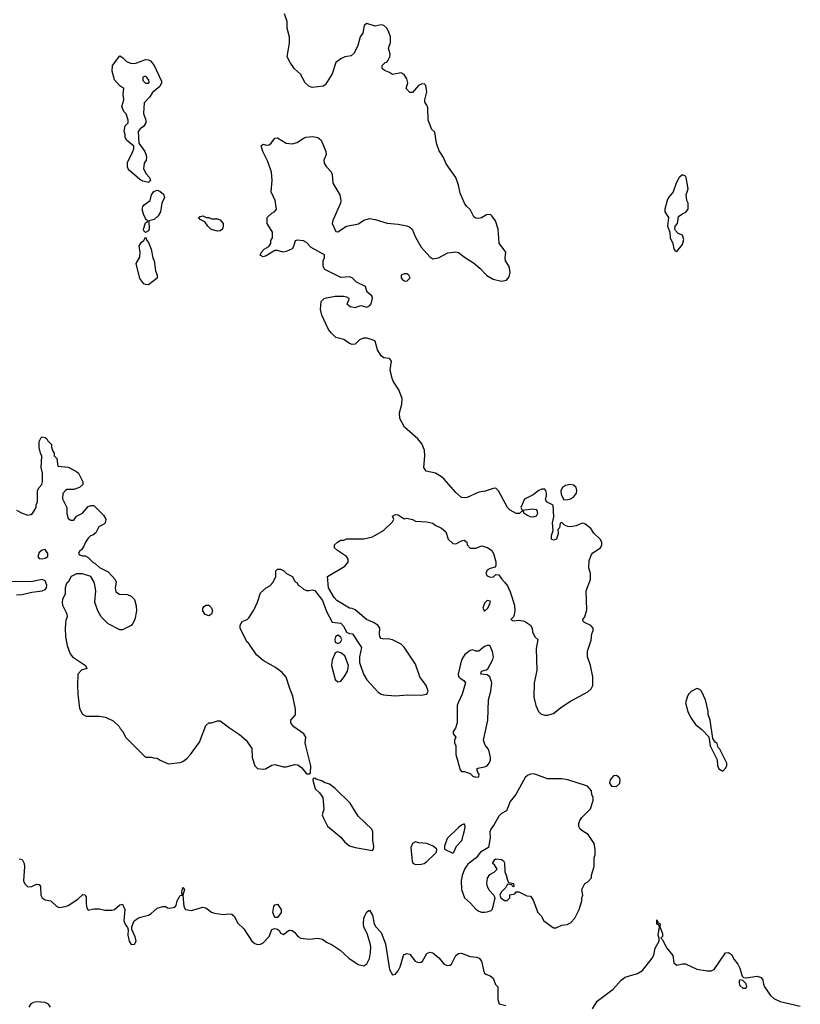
# Model space of a CAD drawing. Header units: inches. Extents: x 2396598 to 2566999, y 262085 to 451979.
# Tile 271 of 280: x 2525753 to 2531190, y 401069 to 407929. Entities that reach past the tile are written whole.
import ezdxf

# ---------------------------------------------------------------- set-up
doc = ezdxf.new("R2010")
doc.units = ezdxf.units.IN
doc.header["$MEASUREMENT"] = 0
doc.layers.add('C5420', color=7, linetype='Continuous')
doc.layers.add('C5430', color=7, linetype='Continuous')

msp = doc.modelspace()

# ---------------------------------------------------------------- linework, layer by layer
at = {"layer": 'C5420', "color": 5}
for points, elevation in [([(2525730, 404512), (2525770, 404491.3), (2525810, 404478), (2525830, 404481), (2525842, 404490), (2525868, 404530), (2525868, 404550), (2525878, 404570), (2525878, 404650), (2525888, 404670), (2525908, 404690), (2525913.2, 404710), (2525913.2, 404770), (2525904, 404810), (2525908.4, 404888.4), (2525898, 404910), (2525889.3, 404949.3), (2525889.1, 404990.9), (2525902, 405018), (2525910, 405022), (2525930, 405018), (2525942, 405010), (2525950, 404994), (2525974, 404970), (2525974, 404950), (2525983.6, 404923.6), (2525994, 404910), (2525994, 404890), (2526011.6, 404871.6), (2526018, 404818), (2526091.6, 404811.6), (2526150, 404782), (2526162, 404770), (2526194, 404710), (2526194, 404690), (2526170.9, 404669.1), (2526130, 404655.3), (2526084.7, 404655.3), (2526071.6, 404648.4), (2526052.7, 404627.3), (2526052, 404590), (2526082, 404530), (2526082, 404490), (2526090, 404454), (2526110, 404442), (2526130, 404442), (2526148.9, 404471.1), (2526190, 404492), (2526230, 404538), (2526250, 404544.7), (2526270, 404544.7), (2526336.9, 404476.9), (2526354, 404450), (2526352, 404430), (2526343.6, 404416.4), (2526303.5, 404396.5), (2526284.7, 404355.3), (2526262, 404338), (2526246.4, 404333.6), (2526230, 404318), (2526211.3, 404290), (2526199.8, 404260.2), (2526183.6, 404236.4), (2526170, 404226), (2526162, 404210), (2526170, 404202), (2526190, 404194), (2526210, 404194), (2526230, 404182), (2526262, 404150), (2526279.8, 404139.8), (2526310, 404112), (2526370, 404082), (2526418, 404030), (2526424.7, 404010), (2526417.3, 403970), (2526423, 403943), (2526447.9, 403927.9), (2526504.7, 403924.7), (2526530, 403912), (2526552, 403890), (2526565.4, 403845.4), (2526566, 403810), (2526554.8, 403750), (2526539.8, 403720.2), (2526530, 403708.7), (2526470, 403678), (2526450, 403678), (2526370, 403721.2), (2526321.2, 403770), (2526297, 403810), (2526275.6, 403870), (2526282.7, 403950), (2526277, 403990), (2526271.4, 404011.4), (2526249, 404050), (2526190.6, 404069.4), (2526150, 404069.4), (2526111, 404050), (2526091, 404010), (2526079.8, 404000.2), (2526070.7, 403970), (2526070.4, 403930), (2526052.2, 403890), (2526048.9, 403870), (2526050.4, 403850), (2526081.6, 403790), (2526083, 403770), (2526074.6, 403745.4), (2526070.5, 403690), (2526073, 403630), (2526083.8, 403570), (2526104.9, 403510), (2526122, 403490), (2526211, 403430), (2526222, 403410), (2526183.8, 403396.2), (2526159.1, 403370), (2526154.8, 403290), (2526159.1, 403230), (2526171, 403130), (2526190.9, 403090.9), (2526216.9, 403076.9), (2526310, 403076), (2526350.9, 403070.9), (2526405.4, 403045.4), (2526445.4, 403005.4), (2526452, 402990), (2526470.9, 402970.9), (2526491.3, 402930), (2526630, 402792), (2526670, 402792), (2526685.4, 402785.4), (2526710, 402784.7), (2526732, 402770), (2526790, 402744), (2526870, 402753.4), (2526890, 402760.7), (2526917.7, 402782.3), (2526943.7, 402810), (2527005.4, 402894.6), (2527048.9, 403011.1), (2527070, 403031.3), (2527090, 403031.3), (2527130, 403044.7), (2527150, 403044.7), (2527214.4, 402994.4), (2527284.7, 402950), (2527331.3, 402910), (2527370.8, 402850.8), (2527371.3, 402790), (2527391.1, 402731.1), (2527410, 402712), (2527450, 402706.8), (2527466, 402710), (2527510, 402736), (2527530, 402741), (2527590, 402724.7), (2527610, 402724.7), (2527670, 402741), (2527690, 402738), (2527718, 402718), (2527750, 402674), (2527770, 402674), (2527778, 402682), (2527782, 402730), (2527746, 402870), (2527742.7, 402890), (2527746, 402930), (2527733.1, 402953.1), (2527662.8, 403002.8), (2527641.2, 403030), (2527641.2, 403050), (2527674, 403086), (2527673.8, 403126.2), (2527656.4, 403216.4), (2527634, 403270), (2527609.5, 403349.5), (2527581.2, 403381.2), (2527535.1, 403415.1), (2527450, 403463.7), (2527403.3, 403503.3), (2527350, 403582), (2527334.6, 403594.6), (2527289.6, 403689.6), (2527290, 403712), (2527303.7, 403736.3), (2527338, 403750), (2527350, 403762), (2527384.7, 403815.3), (2527410, 403872), (2527430, 403936), (2527470, 403972), (2527494.6, 403985.4), (2527518, 404010), (2527538, 404050), (2527538, 404090), (2527550, 404102), (2527570, 404102), (2527592, 404090), (2527611.1, 404071.1), (2527654, 404050), (2527670, 404014), (2527684.7, 404004.7), (2527692, 403990), (2527710, 403981), (2527730, 403962.8), (2527750, 403951.3), (2527770, 403951.3), (2527790, 403958), (2527810, 403951.3), (2527862, 403882), (2527890, 403806), (2527930, 403732), (2527990, 403724.7), (2528010, 403702), (2528030, 403662), (2528050, 403652), (2528072, 403650), (2528134.8, 403554.8), (2528121, 403490), (2528121, 403450), (2528146.8, 403370), (2528170.6, 403330), (2528250, 403244), (2528270.5, 403230.5), (2528286.2, 403226.2), (2528370, 403219.5), (2528455.2, 403224.8), (2528550, 403223), (2528589, 403231), (2528599, 403250), (2528585.1, 403290), (2528541.3, 403350), (2528510, 403439), (2528430, 403558), (2528410, 403578), (2528349.1, 403609.1), (2528316.5, 403616.5), (2528290, 403614), (2528270, 403618), (2528262, 403630), (2528259, 403650), (2528262, 403690), (2528248, 403710), (2528218, 403730), (2528169.4, 403749.4), (2528090, 403818), (2528070, 403828), (2528050, 403828.7), (2527963.2, 403883.2), (2527943.7, 403903.7), (2527905.2, 403970), (2527898, 404050), (2528018.6, 404121.4), (2528042, 404150), (2528042, 404170), (2528029.1, 404189.1), (2527966, 404230), (2527946, 404250), (2527946, 404270), (2527966, 404290), (2527990, 404302), (2528010, 404302), (2528030, 404312), (2528150, 404312), (2528210, 404326), (2528288, 404370), (2528348.7, 404430), (2528359, 404450), (2528348.7, 404470), (2528370, 404481), (2528390, 404478.8), (2528430, 404451.3), (2528450, 404456), (2528490, 404446), (2528510, 404436), (2528590, 404430.8), (2528630, 404421), (2528647.3, 404407.3), (2528690, 404386.8), (2528720.7, 404360.7), (2528738, 404310), (2528770, 404280.4), (2528790, 404277.6), (2528830, 404298), (2528850, 404302), (2528866.8, 404290), (2528870.7, 404270), (2528890, 404248.4), (2528930, 404248), (2528970, 404264), (2529011.8, 404251.8), (2529042, 404230), (2529053, 404210), (2529070, 404152), (2529070, 404126), (2529064.7, 404115.3), (2529030, 404106), (2529010, 404094.5), (2529000.4, 404070), (2529010, 404054), (2529030, 404044.9), (2529052.9, 404047.1), (2529070, 404064.7), (2529090, 404062), (2529110.7, 404030.7), (2529130, 404011.3), (2529150, 403984.7), (2529170, 403942), (2529198.8, 403850), (2529201, 403810), (2529196.9, 403783.1), (2529192, 403768), (2529174, 403750), (2529190, 403742), (2529230, 403744.7), (2529270, 403738), (2529310, 403712), (2529322, 403690), (2529325.4, 403665.4), (2529342, 403630), (2529362, 403610), (2529350.9, 403549.1), (2529355.3, 403395.3), (2529336, 403310), (2529334, 403210), (2529347.3, 403150), (2529367.3, 403110), (2529386, 403090), (2529410, 403083), (2529430, 403083.8), (2529470, 403096.3), (2529522.4, 403137.6), (2529590, 403181), (2529710, 403246.8), (2529733.4, 403266.6), (2529745.2, 403290), (2529745.2, 403350), (2529729, 403430), (2529709, 403490), (2529708.7, 403530), (2529734.6, 403605.4), (2529738, 403650), (2529747.3, 403672.7), (2529748, 403690), (2529730, 403708), (2529686, 403730), (2529678, 403738), (2529675.3, 403750), (2529688.7, 403770), (2529703.1, 403816.9), (2529698, 403950), (2529728.7, 404030), (2529729, 404070), (2529718, 404110), (2529718.4, 404161.6), (2529735.9, 404204.1), (2529745.1, 404214.9), (2529798, 404250), (2529808, 404270), (2529808, 404290), (2529795.3, 404310), (2529752.3, 404352.3), (2529730, 404384), (2529690, 404417.2), (2529670, 404422), (2529630, 404404), (2529590, 404395.3), (2529570, 404398), (2529548, 404408), (2529530, 404426), (2529518, 404422), (2529514, 404390), (2529502, 404378), (2529504.7, 404350), (2529491.3, 404310), (2529470, 404302), (2529458, 404310), (2529456.4, 404336.4), (2529468.7, 404370), (2529463.1, 404423.1), (2529474, 404466), (2529468, 404548), (2529422, 404570), (2529415.3, 404590), (2529422, 404610), (2529422, 404630), (2529418, 404650), (2529410, 404658), (2529390, 404658), (2529370, 404649), (2529330, 404619.3), (2529270, 404588.7), (2529244.7, 404530), (2529252, 404512), (2529330, 404520.7), (2529350, 404516), (2529356, 404510), (2529360.7, 404490), (2529350.4, 404469.6), (2529330, 404463.7), (2529310, 404466.6), (2529290, 404474), (2529266, 404490), (2529262, 404502), (2529250, 404506), (2529234, 404490), (2529210, 404488.7), (2529170, 404513.2), (2529151.8, 404531.8), (2529087.2, 404647.2), (2529070, 404665.2), (2529050, 404663.7), (2528994.7, 404645.3), (2528950, 404636.9), (2528870, 404599.5), (2528850, 404597), (2528830, 404600.9), (2528790, 404635.1), (2528710, 404727), (2528690, 404743.7), (2528650, 404769), (2528584, 404784), (2528568.7, 404810), (2528575.6, 404890), (2528573.5, 404930), (2528553.4, 404973.4), (2528526.2, 405010), (2528432.8, 405090), (2528400.4, 405150), (2528397.8, 405190), (2528415.5, 405250), (2528417.8, 405290), (2528393.7, 405350), (2528355, 405410), (2528348.5, 405430), (2528333.3, 405490), (2528342, 405550), (2528330, 405569.2), (2528290, 405573.6), (2528270, 405587), (2528245.6, 405630), (2528230, 405688.7), (2528216.1, 405696.1), (2528174, 405710), (2528148.7, 405711.3), (2528120.6, 405699.4), (2528090, 405669), (2528070, 405666.6), (2528050, 405673.6), (2528010, 405700.7), (2527956.2, 405716.2), (2527924.2, 405744.2), (2527904.5, 405770), (2527857.6, 405870), (2527849.5, 405910.5), (2527853.6, 405966.4), (2527872.9, 405987.1), (2527889.3, 405990.7), (2527950, 406002), (2528010, 406002.8), (2528030, 405998.8), (2528044.7, 405990), (2528042.8, 405970), (2528031, 405950), (2528054, 405930), (2528090, 405923.6), (2528130, 405938), (2528170, 405925.5), (2528190, 405935.5), (2528200.5, 405950), (2528209.5, 405990), (2528206.3, 406006.3), (2528174, 406030), (2528161.2, 406070), (2528100.1, 406100.1), (2528070, 406131.5), (2528050, 406137.6), (2527990, 406132.3), (2527878, 406190), (2527868, 406210), (2527868, 406250), (2527875.3, 406270), (2527875.3, 406290), (2527782.3, 406342.3), (2527750, 406376), (2527730, 406389.3), (2527686.8, 406393.2), (2527671, 406389), (2527660.7, 406350), (2527650, 406334), (2527610, 406313.2), (2527589.2, 406309.2), (2527550, 406322), (2527530, 406322), (2527470, 406284), (2527450, 406278), (2527428, 406288), (2527438, 406310), (2527455.3, 406330), (2527488, 406350), (2527502, 406370), (2527502, 406390), (2527513.2, 406410), (2527514, 406450), (2527478, 406510), (2527478, 406550), (2527510, 406582), (2527530, 406592), (2527542, 406610), (2527532, 406670), (2527504, 406730), (2527511.1, 406808.9), (2527507.9, 406867.9), (2527481, 406941), (2527446, 407010), (2527435.3, 407050), (2527450, 407061), (2527470, 407055.5), (2527490, 407058.4), (2527504.5, 407070), (2527530, 407104), (2527550, 407105.5), (2527608.5, 407068.5), (2527650, 407065.3), (2527685.7, 407074.3), (2527730, 407104.9), (2527748.4, 407111.5), (2527796.1, 407116.1), (2527830, 407108), (2527852.7, 407090), (2527886.4, 407010), (2527886.7, 406990), (2527872, 406950), (2527873.4, 406930), (2527887, 406907), (2527922.6, 406870), (2527930.2, 406850), (2527935.2, 406790), (2527982.6, 406710), (2527990.4, 406670), (2527986.7, 406650), (2527933.4, 406530), (2527930.3, 406510), (2527954, 406454), (2527970, 406450.6), (2528030, 406490.3), (2528112.7, 406507.3), (2528150, 406533), (2528190, 406543.7), (2528230, 406538), (2528311.8, 406511.8), (2528390, 406504.4), (2528450, 406492.4), (2528470, 406484.6), (2528487, 406470), (2528510, 406413), (2528550, 406345.5), (2528610, 406276.3), (2528630, 406264), (2528670, 406270.6), (2528735.2, 406304.8), (2528791.6, 406311.5), (2528810, 406306.7), (2528857.1, 406270), (2528914.3, 406234.3), (2528957.6, 406197.6), (2529006, 406146), (2529050, 406122.6), (2529110, 406108.4), (2529144.8, 406115.2), (2529162, 406138), (2529169.5, 406170), (2529162.7, 406210), (2529137.2, 406250), (2529134, 406270), (2529139, 406310), (2529092.9, 406372.9), (2529086.6, 406470), (2529067.2, 406527.2), (2529042.7, 406562.7), (2529031.5, 406571.5), (2529004.7, 406570), (2528970.4, 406549.6), (2528950, 406545.1), (2528930, 406547.3), (2528916.3, 406556.3), (2528890, 406606.6), (2528864.5, 406630), (2528851.6, 406650), (2528820.5, 406720.5), (2528810, 406775.3), (2528790, 406828.7), (2528724.4, 406924.4), (2528706, 406970), (2528675.3, 407015.3), (2528655.1, 407070), (2528645.6, 407145.6), (2528624.7, 407164.7), (2528598.9, 407230), (2528595, 407315), (2528590, 407332.7), (2528575.6, 407355.6), (2528574.7, 407370), (2528587.8, 407427.8), (2528581.6, 407470), (2528570, 407482.9), (2528550, 407480.7), (2528530.8, 407470), (2528490, 407422), (2528470, 407422), (2528444, 407450), (2528457, 407490), (2528450, 407517.2), (2528430, 407547), (2528410, 407558.4), (2528350, 407548), (2528330, 407562), (2528294.6, 407574.6), (2528278, 407590), (2528278, 407610), (2528298, 407630), (2528310, 407633.4), (2528318.3, 407641.7), (2528331.1, 407670), (2528332.6, 407690), (2528322.9, 407730), (2528335.4, 407770), (2528336, 407810), (2528322.2, 407850), (2528309.6, 407870), (2528290, 407888), (2528270, 407894.3), (2528230, 407884.5), (2528170, 407902.9), (2528153.4, 407890), (2528143.8, 407836.2), (2528124, 407810), (2528108.4, 407750), (2528083.6, 407696.4), (2528061.7, 407678.3), (2528018, 407670), (2527990, 407657.6), (2527956.3, 407630), (2527928.5, 407551.5), (2527882.4, 407477.6), (2527870, 407466.6), (2527790, 407458), (2527766.2, 407466.2), (2527740.9, 407490), (2527709, 407550), (2527668.1, 407588.1), (2527637, 407630), (2527616, 407670), (2527631.7, 407768.3), (2527631.7, 407808.3), (2527616.2, 407870), (2527615.9, 407915.9), (2527598, 407970)], 40), ([(2525730, 403922), (2525770, 403924), (2525838.9, 403941.1), (2525910, 403950.6), (2525930, 403959.1), (2525939.5, 403970), (2525941.6, 403990), (2525930, 404019.3), (2525910, 404029.3), (2525830, 404012.3), (2525654, 404014)], 40), ([(2525750, 402082), (2525770, 402078), (2525784, 402050), (2525787.7, 402030), (2525780.5, 401930), (2525788.4, 401908.4), (2525810, 401887.7), (2525838, 401890), (2525870, 401906.8), (2525890, 401904.7), (2525897.3, 401890), (2525900.5, 401830), (2525910, 401811), (2525930, 401797.3), (2525970.6, 401790.6), (2526012, 401750), (2526030, 401744.9), (2526070, 401750.6), (2526090, 401758.4), (2526158.4, 401801.6), (2526193.7, 401833.7), (2526210, 401831), (2526216.4, 401816.4), (2526217.3, 401770), (2526222, 401742), (2526230, 401724.7), (2526270, 401734), (2526310, 401734), (2526345.5, 401725.5), (2526394.5, 401725.5), (2526412.7, 401730), (2526450, 401762.8), (2526470, 401766), (2526484.9, 401730), (2526479.3, 401650), (2526490, 401622.8), (2526503.8, 401603.8), (2526508.1, 401588.1), (2526506.7, 401550), (2526514.8, 401510), (2526530, 401486.8), (2526552.5, 401487.5), (2526564, 401510), (2526558.6, 401538.6), (2526534, 401590), (2526534, 401610), (2526550, 401651.3), (2526586.3, 401673.7), (2526649.3, 401690.7), (2526670, 401701), (2526710, 401738), (2526750, 401751), (2526770, 401750.7), (2526782, 401742), (2526799.8, 401739.8), (2526833.4, 401746.6), (2526842.4, 401757.6), (2526850, 401790.8), (2526870, 401826.8), (2526886, 401830), (2526882, 401850), (2526890, 401882), (2526902, 401870), (2526890.6, 401829.4), (2526897.6, 401750), (2526908, 401730), (2526950, 401723.5), (2527030, 401746.7), (2527050, 401740.5), (2527090, 401710.7), (2527110, 401703.8), (2527170, 401694.8), (2527210, 401700.3), (2527230, 401698.4), (2527250, 401680.7), (2527270, 401638), (2527314.5, 401594.5), (2527370, 401508.7), (2527390, 401492), (2527410, 401486), (2527430, 401488.8), (2527450, 401498.4), (2527490, 401542), (2527510, 401590.5), (2527530, 401597.1), (2527550, 401592.7), (2527561.7, 401581.7), (2527570, 401564.7), (2527590, 401554.8), (2527630, 401585.5), (2527650, 401583.8), (2527670.7, 401570), (2527690, 401542.8), (2527712, 401530), (2527770, 401524), (2527830, 401531), (2527862.8, 401522.8), (2527890, 401502), (2527930, 401484.7), (2527986, 401446), (2528045.3, 401390), (2528110, 401346.5), (2528150, 401337.1), (2528170, 401350.7), (2528190, 401387.3), (2528197.2, 401430), (2528198, 401470), (2528193.7, 401493.7), (2528175.5, 401555.6), (2528151.1, 401610), (2528147.8, 401630), (2528151.2, 401668.8), (2528158.7, 401690), (2528170, 401714), (2528190, 401724.7), (2528210.3, 401690), (2528221.1, 401630), (2528233.4, 401610), (2528270.3, 401570), (2528300.8, 401490), (2528330, 401311), (2528350, 401274.9), (2528370, 401279.5), (2528390, 401302), (2528403.1, 401330), (2528426, 401410), (2528430, 401415.5), (2528450, 401422.4), (2528470, 401418.4), (2528506.7, 401370), (2528530, 401359.6), (2528550, 401362.6), (2528558.7, 401370), (2528590, 401423), (2528610, 401433), (2528630, 401428.2), (2528673.1, 401393.1), (2528708.5, 401348.5), (2528730, 401339.5), (2528750, 401341.3), (2528760.7, 401350), (2528791.1, 401408.9), (2528810, 401424.4), (2528830, 401425.3), (2528890, 401403.1), (2528937.3, 401397.3), (2528953.4, 401390), (2528970.4, 401370), (2528987.5, 401287.5), (2528998.8, 401278.8), (2529030, 401267.3), (2529050, 401250.8), (2529068.2, 401208.2), (2529082.8, 401190), (2529083.7, 401103.7), (2529093.7, 401073.7), (2529139.9, 401059.9)], 20), ([(2529743.1, 401036.9), (2529775.3, 401090), (2529886.3, 401173.7), (2529942, 401238), (2529970, 401258), (2530000, 401266.8)], 20), ([(2525967, 401050), (2525953.8, 401070), (2525930, 401082.2), (2525870, 401085.4), (2525850, 401082.1), (2525830, 401072.1), (2525816.1, 401050)], 20)]:
    msp.add_lwpolyline(points, dxfattribs=dict(at, elevation=elevation))
for points, elevation in [([(2526550, 407623), (2526570, 407628), (2526630, 407652.7), (2526650, 407650.7), (2526663.4, 407643.4), (2526690, 407610.8), (2526739.9, 407499.9), (2526742, 407490), (2526730, 407464), (2526678.8, 407421.2), (2526658, 407390), (2526621, 407350), (2526615.3, 407275.3), (2526631, 407230), (2526631, 407210), (2526614.8, 407185.2), (2526592, 407170), (2526578, 407150), (2526582, 407070), (2526624, 407010), (2526634.4, 406985.6), (2526637.3, 406970), (2526634, 406950), (2526621, 406930), (2526616, 406890), (2526634.4, 406854.4), (2526658, 406830), (2526664.7, 406810), (2526650, 406795.3), (2526610, 406804), (2526590, 406815.3), (2526518.9, 406878.9), (2526509.6, 406889.6), (2526504.8, 406904.8), (2526504.8, 406935.2), (2526541.2, 407010), (2526548.7, 407030), (2526548.4, 407048.4), (2526498, 407090), (2526489, 407110), (2526488.7, 407130), (2526482, 407150), (2526488, 407190), (2526508, 407210), (2526508, 407230), (2526494, 407274), (2526478, 407290), (2526464.7, 407324.7), (2526479, 407370), (2526474, 407410), (2526478, 407450), (2526450, 407468.7), (2526414, 407510), (2526397.2, 407570), (2526399, 407610), (2526450, 407678), (2526470, 407666.8), (2526497.6, 407637.6), (2526525.5, 407625.5)], 40), ([(2526630, 407535.1), (2526612, 407530), (2526610, 407504.7), (2526630, 407486.8), (2526650, 407486), (2526654, 407490), (2526652.7, 407510), (2526637.2, 407530)], 40), ([(2526630, 406446), (2526618, 406458), (2526615.3, 406470), (2526630, 406514), (2526642, 406518), (2526646, 406530), (2526634.6, 406534.6), (2526614.5, 406574.5), (2526606.6, 406610), (2526611.9, 406628.1), (2526620.5, 406639.5), (2526661.2, 406670), (2526672, 406710), (2526687, 406733), (2526710, 406740.5), (2526730, 406735.5), (2526753.8, 406713.8), (2526762.8, 406690), (2526743, 406650), (2526733, 406590), (2526717.4, 406562.6), (2526690, 406538), (2526652, 406528), (2526656, 406470), (2526650, 406458)], 40), ([(2527090, 406541), (2527130, 406542.8), (2527150, 406536), (2527171, 406510), (2527171.3, 406490), (2527166, 406470), (2527150, 406459.3), (2527130, 406455.1), (2527088, 406468), (2527064, 406490), (2527042, 406522), (2527010, 406538), (2526998, 406550), (2527010, 406558), (2527030, 406562), (2527052, 406552), (2527070, 406551.3)], 40), ([(2526650, 406082.9), (2526630, 406083.6), (2526617.2, 406090), (2526590, 406125.2), (2526565.2, 406230), (2526590, 406274), (2526591.9, 406308.1), (2526585.6, 406354.4), (2526600.9, 406379.1), (2526618, 406390), (2526630, 406414), (2526638, 406390), (2526650, 406378), (2526668.2, 406330), (2526681.6, 406270), (2526690.4, 406250), (2526699.3, 406179.3), (2526710.8, 406150), (2526710.4, 406129.6)], 40), ([(2528430, 406159.7), (2528410.7, 406150), (2528410.6, 406130), (2528418.8, 406118.8), (2528430, 406110.6), (2528450, 406108.7), (2528472, 406130), (2528464.5, 406150), (2528450, 406158.3)], 40), ([(2529590, 404692), (2529555.8, 404684.2), (2529534.8, 404670), (2529522.8, 404650), (2529524, 404624), (2529543.6, 404583.6), (2529570, 404586), (2529590, 404590.6), (2529610, 404602), (2529632, 404630), (2529634.5, 404650), (2529629.6, 404669.6), (2529610, 404686.6)], 40), ([(2525930, 404239), (2525910, 404232.3), (2525890, 404216.2), (2525879.3, 404190), (2525890, 404176.3), (2525910, 404173), (2525930, 404178), (2525949.2, 404190), (2525949.3, 404210)], 40), ([(2529010, 403882), (2528990, 403864), (2528979.1, 403830), (2528990, 403807.7), (2529014.5, 403830), (2529032.7, 403870), (2529030, 403878)], 40), ([(2527070, 403775.3), (2527045.6, 403785.6), (2527029, 403810), (2527028.7, 403830), (2527038, 403842), (2527049.2, 403850.8), (2527070, 403850.8), (2527090, 403831.3), (2527096, 403810), (2527090, 403788)], 40), ([(2527970, 403642), (2527952, 403630), (2527947.3, 403610), (2527951.6, 403591.6), (2527970, 403582), (2527988.4, 403591.6), (2527998, 403610), (2527988, 403630)], 40), ([(2527970, 403524), (2527950, 403518), (2527930, 403468), (2527926, 403430), (2527950, 403332), (2527970, 403316), (2527990, 403321), (2528014, 403350), (2528035.3, 403390), (2528044, 403430), (2528017, 403497), (2527990, 403519)], 40), ([(2529010, 403568.7), (2528990, 403562), (2528950, 403529), (2528930, 403529.2), (2528910, 403539), (2528890, 403534), (2528852.8, 403507.2), (2528830, 403468.7), (2528808.2, 403370), (2528810, 403354), (2528821.1, 403341.1), (2528846.4, 403326.4), (2528858, 403310), (2528834.9, 403230), (2528806, 403170), (2528801.1, 403150), (2528799.1, 403030), (2528787.7, 402992.3), (2528772, 402970), (2528772.7, 402952.7), (2528790.9, 402930.9), (2528782, 402910), (2528782, 402890), (2528791.3, 402870), (2528791, 402810), (2528822, 402702), (2528830, 402692), (2528850, 402691.3), (2528890, 402678), (2528910, 402658), (2528930, 402652), (2528950, 402654), (2528952.3, 402672.3), (2528944, 402684), (2528938, 402710), (2528944.7, 402715.3), (2528990, 402722.8), (2529009.3, 402730.7), (2529024, 402750), (2529032, 402770), (2529032.3, 402790), (2529023.7, 402830), (2529015.1, 402850), (2528995.9, 402875.9), (2528983.7, 402910), (2529013.6, 403050), (2529018, 403190), (2529034.5, 403250), (2529040.9, 403310), (2529028.7, 403350), (2529010, 403364), (2528966, 403370), (2528968.7, 403390), (2529001.2, 403398.8), (2529012.7, 403407.3), (2529049.3, 403470.7), (2529053.2, 403490), (2529046.3, 403526.3), (2529028.4, 403568.4)], 40), ([(2527810, 402646), (2527798, 402642), (2527794, 402630), (2527812, 402570), (2527842, 402542), (2527864.7, 402510), (2527871.3, 402430), (2527861, 402390), (2527866, 402370), (2527898, 402310), (2527990, 402234), (2528018.6, 402198.5), (2528050, 402174.4), (2528090, 402161.3), (2528210, 402140.5), (2528218.4, 402150), (2528218.9, 402170), (2528212.9, 402210), (2528213, 402270), (2528205.2, 402290), (2528110, 402379), (2528054, 402470), (2527950, 402574), (2527910, 402602), (2527874.6, 402614.6), (2527863.1, 402623.1), (2527818, 402638)], 40), ([(2529330, 402674.5), (2529310, 402672), (2529290, 402664.5), (2529273.4, 402650), (2529208.1, 402531.9), (2529170, 402482), (2529143.5, 402416.5), (2529110, 402399.3), (2529090, 402381.2), (2529058.3, 402321.7), (2529034.8, 402290), (2529026.8, 402270), (2529030.8, 402229.2), (2529018, 402162), (2528962, 402130), (2528932, 402090), (2528875.3, 402044.7), (2528851.3, 402010), (2528834.4, 401965.6), (2528827.9, 401932.1), (2528830.6, 401870), (2528850.6, 401810), (2528894, 401774), (2528930, 401733), (2528950, 401717.1), (2528970, 401710.4), (2528990, 401710.4), (2529010, 401712.7), (2529036.9, 401723.1), (2529047.2, 401732.8), (2529065.2, 401810), (2529055.3, 401830), (2529024.2, 401864.2), (2529011.5, 401890), (2529007.8, 401910), (2529011.3, 401948.7), (2529026.8, 401973.2), (2529058, 401990), (2529078, 402010), (2529060.4, 402040.4), (2529046, 402050), (2529062, 402078), (2529070, 402082), (2529110, 402078), (2529122, 402070), (2529130, 402054), (2529131.6, 401991.6), (2529142, 401970), (2529150, 401934), (2529158, 401918), (2529192, 401912), (2529194, 401890), (2529187.3, 401887.3), (2529182, 401902), (2529150, 401906), (2529138, 401882), (2529106, 401850), (2529098, 401830), (2529104.7, 401810), (2529130, 401792), (2529147.3, 401792.7), (2529166, 401810), (2529167.3, 401832.7), (2529202, 401838), (2529210, 401854), (2529230, 401852), (2529285.4, 401825.4), (2529310, 401822), (2529330, 401794), (2529362, 401710), (2529385.4, 401685.4), (2529404.7, 401650), (2529470, 401601), (2529490, 401602.8), (2529530, 401621), (2529566.4, 401626.4), (2529590, 401636), (2529619, 401670), (2529649.1, 401730.9), (2529668.7, 401790), (2529668.7, 401810), (2529675.3, 401830), (2529668, 401870), (2529688.9, 401911.1), (2529710, 401922), (2529735.3, 401950), (2529735.3, 401970), (2529755.3, 402030), (2529755.3, 402090), (2529762, 402110), (2529762, 402150), (2529755.3, 402190), (2529712.9, 402252.9), (2529674.6, 402274.6), (2529658, 402290), (2529648.4, 402308.4), (2529648.4, 402328.4), (2529655.3, 402350), (2529668.7, 402370), (2529728.9, 402431.1), (2529748, 402490), (2529748, 402510), (2529738, 402530), (2529736.4, 402556.4), (2529708.4, 402588.4), (2529694.6, 402594.6), (2529570, 402633.2), (2529530, 402639.3), (2529430, 402639.5), (2529348, 402670)], 40), ([(2529910, 402664), (2529890, 402662), (2529866.4, 402633.6), (2529862, 402610), (2529874, 402590), (2529910, 402586.8), (2529932.3, 402610), (2529934.5, 402630), (2529930, 402648)], 40), ([(2528850, 402326), (2528830, 402318), (2528810, 402302), (2528730, 402224), (2528711.3, 402170), (2528712, 402150), (2528770, 402122), (2528778, 402130), (2528795.3, 402170), (2528833.2, 402210), (2528854, 402290), (2528855.3, 402310)], 40), ([(2528510, 402201.2), (2528490, 402189), (2528478.4, 402161.6), (2528486.3, 402066.3), (2528492.4, 402052.4), (2528510, 402042.4), (2528550, 402044.9), (2528570, 402050.4), (2528590, 402063.8), (2528638.4, 402110), (2528657.2, 402130), (2528659, 402150), (2528632.3, 402170), (2528590, 402189.7), (2528533.6, 402193.6)], 40), ([(2527530, 401673.2), (2527515.6, 401710), (2527522.9, 401750), (2527530, 401762.8), (2527550, 401766.8), (2527574, 401730), (2527574, 401710), (2527550, 401675.1)], 20)]:
    msp.add_lwpolyline(points, close=True, dxfattribs=dict(at, elevation=elevation))
at = {"layer": 'C5430', "color": 5}
for points, elevation in [([(2530370, 406848), (2530346, 406830), (2530324.7, 406790), (2530304.7, 406730), (2530272, 406690), (2530262, 406670), (2530246, 406610), (2530246.8, 406590), (2530272, 406550), (2530264.7, 406490), (2530282, 406450), (2530284.7, 406410), (2530302, 406370), (2530310, 406334), (2530318, 406318), (2530330, 406314), (2530370, 406362), (2530379, 406399), (2530368.4, 406428.4), (2530340.2, 406440.2), (2530320.2, 406460.2), (2530315.3, 406470), (2530319, 406490), (2530334, 406510), (2530342, 406558), (2530364.7, 406575.3), (2530392.5, 406587.5), (2530408, 406610), (2530408.7, 406650), (2530399, 406670), (2530395.3, 406710), (2530408.7, 406750), (2530394, 406830), (2530390, 406838)], 40), ([(2530470, 403268.7), (2530430, 403248.7), (2530410.7, 403229.3), (2530401, 403210), (2530391.3, 403170), (2530406, 403110), (2530424.7, 403070), (2530459.8, 403019.8), (2530503.6, 402983.6), (2530552.7, 402932.7), (2530562, 402870), (2530612, 402772), (2530612.7, 402732.7), (2530622, 402710), (2530650, 402694), (2530670, 402714), (2530678, 402730), (2530678, 402750), (2530630, 402846), (2530618, 402858), (2530610, 402886), (2530596.4, 402896.4), (2530580.4, 402920.4), (2530562, 403050), (2530549.1, 403089.1), (2530548.4, 403111.6), (2530529, 403190), (2530502, 403250), (2530490, 403262)], 40), ([(2530770, 401239.3), (2530763.8, 401230), (2530763.4, 401216.6), (2530770, 401199.3), (2530790, 401181.5), (2530810, 401182.4), (2530818.4, 401190), (2530813, 401213), (2530790, 401235.3)], 20)]:
    msp.add_lwpolyline(points, close=True, dxfattribs=dict(at, elevation=elevation))
at = {"layer": 'C5430', "color": 5, "elevation": 20}
msp.add_lwpolyline([(2530000, 401266.8), (2530056.5, 401283.5), (2530090, 401304.7), (2530159, 401390), (2530169.4, 401410.6), (2530179.2, 401460.8), (2530206.3, 401510), (2530207.8, 401530), (2530200.5, 401550), (2530208.7, 401610), (2530202, 401622), (2530190, 401628.7), (2530190, 401658), (2530198, 401642), (2530194, 401634), (2530202, 401638), (2530213, 401630), (2530211, 401610), (2530230, 401562), (2530230, 401542), (2530218, 401530), (2530230, 401518), (2530260.1, 401460.1), (2530301.3, 401410), (2530310, 401358), (2530330, 401341), (2530369.1, 401350.9), (2530390, 401350.8), (2530470, 401314.8), (2530541.4, 401301.4), (2530570, 401302.8), (2530590, 401311), (2530670, 401426.8), (2530690, 401430.7), (2530710, 401416), (2530730, 401381), (2530754.8, 401350), (2530770, 401322), (2530784.4, 401264.4), (2530794.9, 401254.9), (2530813.1, 401253.1), (2530890, 401266), (2530917.2, 401257.2), (2530930, 401238), (2530932.7, 401210), (2530940.5, 401190), (2530983.1, 401130), (2531004.9, 401110), (2531049.1, 401089.1), (2531190, 401056.1)], dxfattribs=at)

doc.saveas('drawing.dxf')
